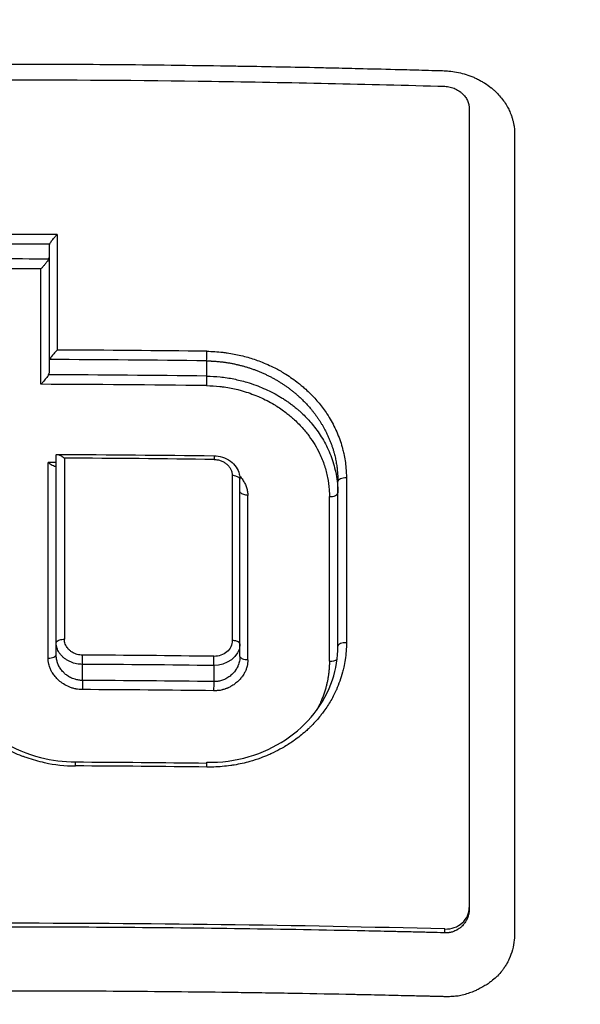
# Model space of a CAD drawing. Header units: millimetres. Extents: x 0 to 4378, y 0 to 2397.
# Tile 518 of 656: x 2251.45 to 2258.41, y 1775.85 to 1788.07. Entities that reach past the tile are written whole.
import ezdxf

# ---------------------------------------------------------------- set-up
doc = ezdxf.new("R2010")
doc.units = ezdxf.units.MM
doc.header["$LTSCALE"] = 0.2

# ---------------------------------------------------------------- blocks, each defined once
blk = doc.blocks.new('Blk$A16R2-0W24Z')
for p, q in [((5.864, 1287.06), (5.864, 1277.11)), ((0.654, 1285.349), (0.654, 1283.916)), ((0.654, 1283.916), (0.654, 1283.77)), ((2.608, 1283.921), (2.608, 1283.732)), ((0.743, 1280.276), (0.743, 1282.753)), ((3.022, 1280.252), (3.022, 1282.452)), ((4.236, 1280.38), (4.236, 1282.424)), ((3.022, 1282.298), (3.022, 1282.298)), ((4.236, 1280.38), (4.236, 1280.38)), ((1.069, 1279.955), (1.069, 1280.155)), ((2.697, 1280.14), (2.697, 1279.94)), ((5.564, 1276.823), (5.564, 1276.871))]:
    blk.add_line(p, q)
for centre, major_axis, ratio, start_param, end_param in [((0, 1258.923), (71.394, 0), 0.372125, 1.560221, 1.58129), ((0.764, 1244.612), (0.003, -82.256), 0.000102, 4.192304, 4.212277), ((0, 1258.718), (71.374, 0), 0.37342, 1.561566, 1.57995), ((0.766, 1285.372), (-0.11, -0.032), 0.522923, 5.844844, 6.122458), ((0, 1258.533), (71.379, 0), 0.373395, 1.561713, 1.579802), ((0.549, 1285.182), (-0.104, -0.033), 0.533333, 2.647864, 2.965881), ((0, 1258.326), (71.367, 0), 0.374672, 1.563044, 1.578471), ((0.547, 1244.641), (-0.002, -81.802), 0.000073, 2.067615, 2.087668), ((-0.009, 1256.467), (74.104, 0), 0.372312, 1.535446, 1.560481), ((2.607, 1283.992), (-0.0013, -0.1), 0.032768, 0.785866, 2.071688), ((0.761, 1283.938), (-0.106, -0.032), 0.534845, 5.774669, 6.112165), ((-0.008, 1256.293), (74.054, 0), 0.373311, 1.535463, 1.561766), ((0.551, 1283.747), (-0.102, -0.033), 0.539328, 2.617605, 2.960105), ((-0.007, 1256.104), (74, 0), 0.373584, 1.535443, 1.561938), ((2.61, 1283.661), (-0.0013, -0.1), 0.032736, 3.927458, 5.210002), ((-0.007, 1255.929), (73.954, 0), 0.374581, 1.535461, 1.563219), ((0.637, 1244.966), (0.002, 81.109), 0.000068, 5.162219, 5.195712), ((-0.006, 1254.465), (75.149, 0), 0.375192, 1.560824, 1.562166), ((-0.008, 1254.572), (75.713, 0), 0.371713, 1.535003, 1.559544), ((0.852, 1244.972), (-0.002, 81.489), 0.000086, 1.089253, 1.120097), ((2.946, 1245.07), (0.006, -81.126), 0.000235, 4.232855, 4.26109), ((4.336, 1282.424), (-0.1, 0), 0.46206, 4.655751, 6.283185), ((4.363, 1245.152), (0.005, -80.762), 0.000261, 4.232064, 4.260427), ((3.098, 1245.083), (-0.006, -80.673), 0.000244, 2.021281, 2.049611), ((4.136, 1282.283), (0.1, 0), 0.461303, 4.658209, 6.283185), ((4.109, 1245.143), (-0.006, -80.412), 0.000263, 2.021837, 2.050262), ((4.336, 1280.38), (-0.1, 0), 0.436724, 4.657047, 6.283185), ((0.643, 1280.276), (0.1, 0), 0.434803, 4.704098, 6.283185), ((1.069, 1280.217), (0.0005, 0.0787), 0.008619, 3.794049, 5.426652), ((-0.006, 1251.124), (78.262, 0), 0.372443, 1.536233, 1.557058), ((2.697, 1280.204), (-0.0012, -0.0789), 0.021575, 0.634828, 2.264639), ((4.136, 1280.238), (-0.1, 0), 0.4359, 1.517876, 2.695), ((-0.006, 1250.959), (-78.239, 0), 0.373196, 4.677843, 4.698658), ((1.069, 1279.891), (-0.0005, -0.0789), 0.008576, 3.771827, 5.397794), ((-0.005, 1250.757), (-78.138, 0), 0.37371, 4.677801, 4.698644), ((-0.005, 1250.594), (-78.115, 0), 0.374455, 4.677817, 4.69865), ((1.307, 1280.885), (-1.573, -1.47), 0.853044, 0.537943, 0.735368), ((-0.004, 1249.332), (-79.462, 0), 0.372056, 4.679455, 4.699986), ((2.609, 1278.839), (0.0012, 0.1), 0.030545, 6.283183, 6.379077), ((2.609, 1278.839), (0.0012, 0.1), 0.030545, 5.142209, 6.283183), ((5.564, 1277.146), (-0.297, 0.047), 0.914365, 1.715369, 3.286166)]:
    blk.add_ellipse(centre, major_axis=major_axis, ratio=ratio, start_param=start_param, end_param=end_param)
for points, knots in [([(3.068, 1298.403), (4.439, 1298.247), (5.808, 1297.991), (8.47, 1297.324), (9.783, 1296.911), (13.644, 1295.428), (16.08, 1294.136), (19.809, 1291.533), (21.202, 1290.38), (22.656, 1288.959), (22.82, 1288.795), (24.241, 1287.346), (25.385, 1285.965), (27.165, 1283.405), (27.855, 1282.265), (28.928, 1280.21), (29.343, 1279.313), (30.266, 1277.044), (30.722, 1275.648), (31.166, 1273.876), (31.248, 1273.523), (31.438, 1272.63), (31.537, 1272.092), (31.703, 1271.058), (31.779, 1270.514), (31.839, 1269.976)], [0.000007, 0.000007, 0.000007, 0.000007, 0.414147, 0.414147, 0.825596, 0.825596, 1.635283, 1.635283, 2.172697, 2.172697, 2.241989, 2.241989, 2.778153, 2.778153, 3.175709, 3.175709, 3.471349, 3.471349, 3.90974, 3.90974, 4.0185, 4.0185, 4.183321, 4.183321, 4.345382, 4.345382, 4.345382, 4.345382]), ([(3.068, 1295.626), (3.668, 1295.562), (4.265, 1295.48), (5.453, 1295.278), (6.043, 1295.158), (7.802, 1294.745), (8.955, 1294.397), (10.401, 1293.861), (10.72, 1293.737), (11.399, 1293.457), (11.757, 1293.301), (14.956, 1291.83), (17.555, 1290.072), (20.086, 1287.657), (20.372, 1287.371), (20.806, 1286.919), (20.951, 1286.764), (21.386, 1286.288), (21.667, 1285.965), (22.078, 1285.471), (22.214, 1285.303), (22.616, 1284.794), (22.875, 1284.449), (23.38, 1283.743), (23.623, 1283.384), (24.334, 1282.279), (24.772, 1281.517), (25.566, 1279.96), (25.923, 1279.165), (26.39, 1277.966), (26.532, 1277.573), (26.943, 1276.345), (27.18, 1275.499), (27.561, 1273.803), (27.705, 1272.959), (28.21, 1268.728), (27.932, 1265.275), (26.684, 1260.957), (26.325, 1259.953), (25.276, 1257.502), (24.509, 1256.083), (23.172, 1254.068), (22.696, 1253.416), (21.684, 1252.156), (21.147, 1251.545), (20.583, 1250.962)], [0.000007, 0.000007, 0.000007, 0.000007, 0.181296, 0.181296, 0.36259, 0.36259, 0.725449, 0.725449, 0.829256, 0.829256, 0.94777, 0.94777, 1.897123, 1.897123, 2.023549, 2.023549, 2.087146, 2.087146, 2.219428, 2.219428, 2.286205, 2.286205, 2.420452, 2.420452, 2.555207, 2.555207, 2.82874, 2.82874, 3.100813, 3.100813, 3.232046, 3.232046, 3.509604, 3.509604, 3.78222, 3.78222, 4.864201, 4.864201, 5.199734, 5.199734, 5.702448, 5.702448, 5.953638, 5.953638, 6.20439, 6.20439, 6.20439, 6.20439]), ([(20.255, 1251.265), (21.01, 1252.113), (22.192, 1253.547), (24.189, 1256.984), (24.9, 1258.567), (26.59, 1263.69), (26.831, 1267.06), (26.422, 1271.609), (26.112, 1273.213), (25.401, 1275.566), (25.124, 1276.337), (23.552, 1280.116), (21.686, 1282.879), (17.01, 1287.542), (14.253, 1289.42), (9.899, 1291.359), (8.544, 1291.842), (6.043, 1292.526), (4.914, 1292.762), (2.968, 1293.049), (2.15, 1293.135), (0.896, 1293.206), (0.455, 1293.219), (0.009, 1293.219)], [-5.832325, -5.832325, -5.832325, -5.832325, -5.274421, -5.274421, -4.846437, -4.846437, -3.928454, -3.928454, -3.418934, -3.418934, -3.165574, -3.165574, -2.150485, -2.150485, -1.152487, -1.152487, -0.72343, -0.72343, -0.378701, -0.378701, -0.13356, -0.13356, -0.000001, -0.000001, -0.000001, -0.000001]), ([(0.003, 1287.605), (0.232, 1287.605), (0.464, 1287.605), (0.92, 1287.603), (1.145, 1287.602), (1.607, 1287.598), (1.845, 1287.596), (2.316, 1287.59), (2.55, 1287.587), (2.851, 1287.583), (2.924, 1287.581), (3.152, 1287.578), (3.309, 1287.575), (3.627, 1287.569), (3.787, 1287.566), (4.02, 1287.561), (4.094, 1287.559), (4.275, 1287.555), (4.383, 1287.553), (4.642, 1287.546), (4.793, 1287.543), (5.042, 1287.536), (5.14, 1287.534), (5.292, 1287.529), (5.346, 1287.528), (5.409, 1287.526), (5.417, 1287.526), (5.453, 1287.524), (5.482, 1287.524), (5.525, 1287.523), (5.538, 1287.522), (5.572, 1287.521), (5.592, 1287.52), (5.644, 1287.515), (5.676, 1287.511), (5.739, 1287.499), (5.771, 1287.492), (5.834, 1287.473), (5.865, 1287.463), (5.904, 1287.447), (5.912, 1287.444), (5.936, 1287.433), (5.952, 1287.426), (5.967, 1287.418)], [0, 0, 0, 0, 0.015625, 0.015625, 0.0306624, 0.0306624, 0.0465812, 0.0465812, 0.0625, 0.0625, 0.0674467, 0.0674467, 0.0780176, 0.0780176, 0.0887218, 0.0887218, 0.09375, 0.09375, 0.1011986, 0.1011986, 0.1115892, 0.1115892, 0.1181477, 0.1181477, 0.1217302, 0.1217302, 0.1222453, 0.1222453, 0.1241141, 0.1241141, 0.125, 0.125, 0.1262746, 0.1262746, 0.1283971, 0.1283971, 0.1305853, 0.1305853, 0.1328507, 0.1328507, 0.133446, 0.133446, 0.1346715, 0.1346715, 0.1346715, 0.1346715]), ([(-5.558, 1287.328), (-4.594, 1287.356), (-3.628, 1287.377), (-1.772, 1287.404), (-0.886, 1287.41), (0.893, 1287.41), (1.779, 1287.404), (3.635, 1287.377), (4.6, 1287.356), (5.564, 1287.328)], [-1.113249, -1.113249, -1.113249, -1.113249, -0.823214, -0.823214, -0.556625, -0.556625, -0.29, -0.29, -0.000002, -0.000002, -0.000002, -0.000002]), ([(5.967, 1287.418), (5.967, 1287.418), (5.968, 1287.418), (5.983, 1287.41), (5.998, 1287.402), (6.028, 1287.385), (6.043, 1287.376), (6.085, 1287.35), (6.111, 1287.331), (6.137, 1287.31), (6.139, 1287.309), (6.151, 1287.298), (6.162, 1287.289), (6.192, 1287.262), (6.211, 1287.243), (6.246, 1287.205), (6.263, 1287.185), (6.294, 1287.145), (6.308, 1287.124), (6.325, 1287.097), (6.328, 1287.091), (6.342, 1287.066), (6.352, 1287.048), (6.365, 1287.02), (6.37, 1287.01), (6.379, 1286.988), (6.384, 1286.976), (6.393, 1286.95), (6.397, 1286.937), (6.404, 1286.911), (6.408, 1286.898), (6.414, 1286.871), (6.416, 1286.858), (6.42, 1286.837), (6.421, 1286.829), (6.424, 1286.809), (6.425, 1286.797), (6.426, 1286.784), (6.426, 1286.783), (6.426, 1286.782)], [0.13467149, 0.13467149, 0.13467149, 0.13467149, 0.13467577, 0.13467577, 0.13590742, 0.13590742, 0.13713858, 0.13713858, 0.13944233, 0.13944233, 0.13959007, 0.13959007, 0.140625, 0.140625, 0.14251844, 0.14251844, 0.14441188, 0.14441188, 0.14627888, 0.14627888, 0.14682819, 0.14682819, 0.1484375, 0.1484375, 0.1492622, 0.1492622, 0.15019852, 0.15019852, 0.15113299, 0.15113299, 0.15207899, 0.15207899, 0.15306689, 0.15306689, 0.15366753, 0.15366753, 0.15467987, 0.15467987, 0.15478892, 0.15478892, 0.15478892, 0.15478892]), ([(5.564, 1287.328), (5.586, 1287.327), (5.608, 1287.324), (5.651, 1287.314), (5.672, 1287.306), (5.712, 1287.287), (5.731, 1287.276), (5.757, 1287.257), (5.766, 1287.25), (5.788, 1287.229), (5.802, 1287.215), (5.825, 1287.184), (5.835, 1287.168), (5.85, 1287.135), (5.856, 1287.118), (5.862, 1287.088), (5.864, 1287.074), (5.864, 1287.06)], [0, 0, 0, 0, 0.138995, 0.138995, 0.283573, 0.283573, 0.427879, 0.427879, 0.500515, 0.500515, 0.634198, 0.634198, 0.768956, 0.768956, 0.896936, 0.896936, 1, 1, 1, 1]), ([(6.426, 1286.782), (6.426, 1286.772), (6.427, 1286.763), (6.427, 1286.75), (6.427, 1286.746), (6.427, 1286.735), (6.427, 1286.727), (6.427, 1286.711), (6.427, 1286.702), (6.427, 1286.682), (6.427, 1286.671), (6.427, 1286.653), (6.427, 1286.647), (6.427, 1286.619), (6.427, 1286.597), (6.427, 1286.546), (6.427, 1286.516), (6.427, 1286.478), (6.427, 1286.468), (6.427, 1286.455), (6.427, 1286.452), (6.427, 1286.376), (6.427, 1286.302), (6.427, 1286.204), (6.427, 1286.179), (6.427, 1286.134), (6.427, 1286.114), (6.427, 1286.017), (6.427, 1285.938), (6.427, 1285.779), (6.427, 1285.7), (6.427, 1285.604), (6.427, 1285.584), (6.427, 1285.298), (6.427, 1285.023), (6.427, 1284.702), (6.427, 1284.664), (6.427, 1284.558), (6.427, 1284.489), (6.427, 1284.221), (6.427, 1284.018), (6.427, 1283.743), (6.427, 1283.671), (6.427, 1283.524), (6.427, 1283.448), (6.427, 1283.304), (6.427, 1283.235), (6.427, 1283.084), (6.427, 1282.993), (6.427, 1282.748), (6.427, 1282.594), (6.427, 1282.276), (6.427, 1282.113), (6.427, 1281.845), (6.427, 1281.742), (6.427, 1281.474), (6.427, 1281.309), (6.427, 1281.051), (6.427, 1280.959), (6.427, 1280.708), (6.427, 1280.547), (6.427, 1280.371), (6.427, 1280.358), (6.427, 1280.142), (6.427, 1279.936), (6.427, 1279.68), (6.427, 1279.634), (6.427, 1279.408), (6.427, 1279.226), (6.427, 1279), (6.427, 1278.958), (6.427, 1278.837), (6.427, 1278.755), (6.427, 1278.589), (6.427, 1278.504), (6.427, 1278.352), (6.427, 1278.284), (6.427, 1278.059), (6.427, 1277.894), (6.427, 1277.563), (6.427, 1277.397), (6.427, 1277.176), (6.427, 1277.121), (6.427, 1277.027), (6.427, 1276.989), (6.427, 1276.934), (6.427, 1276.917), (6.427, 1276.872), (6.427, 1276.844), (6.427, 1276.789), (6.426, 1276.762), (6.419, 1276.693), (6.412, 1276.653), (6.39, 1276.575), (6.377, 1276.537), (6.354, 1276.488), (6.348, 1276.475), (6.335, 1276.449), (6.327, 1276.435), (6.319, 1276.422)], [0.1547889, 0.1547889, 0.1547889, 0.1547889, 0.1556926, 0.1556926, 0.15625, 0.15625, 0.1571294, 0.1571294, 0.157985, 0.157985, 0.1588842, 0.1588842, 0.1593979, 0.1593979, 0.1609748, 0.1609748, 0.16303, 0.16303, 0.1637965, 0.1637965, 0.1640625, 0.1640625, 0.1698619, 0.1698619, 0.171875, 0.171875, 0.1734917, 0.1734917, 0.17959, 0.17959, 0.1858108, 0.1858108, 0.1875, 0.1875, 0.2102807, 0.2102807, 0.213324, 0.213324, 0.21875, 0.21875, 0.234375, 0.234375, 0.2394535, 0.2394535, 0.2447268, 0.2447268, 0.25, 0.25, 0.2579257, 0.2579257, 0.271009, 0.271009, 0.2844034, 0.2844034, 0.2926672, 0.2926672, 0.3055371, 0.3055371, 0.3125, 0.3125, 0.3245564, 0.3245564, 0.3255033, 0.3255033, 0.3404729, 0.3404729, 0.34375, 0.34375, 0.3564771, 0.3564771, 0.359375, 0.359375, 0.3647332, 0.3647332, 0.3702121, 0.3702121, 0.375, 0.375, 0.3873006, 0.3873006, 0.3994031, 0.3994031, 0.40346, 0.40346, 0.40625, 0.40625, 0.4075224, 0.4075224, 0.409563, 0.409563, 0.4116065, 0.4116065, 0.4146444, 0.4146444, 0.4175924, 0.4175924, 0.4185939, 0.4185939, 0.4197379, 0.4197379, 0.4197379, 0.4197379]), ([(0.659, 1285.368), (0.662, 1285.373), (0.665, 1285.378), (0.668, 1285.382), (0.671, 1285.388), (0.675, 1285.394), (0.679, 1285.4), (0.688, 1285.412), (0.698, 1285.425), (0.709, 1285.439), (0.719, 1285.451), (0.729, 1285.463), (0.74, 1285.474), (0.745, 1285.48), (0.75, 1285.485), (0.756, 1285.489)], [0.00003785, 0.00003785, 0.00003785, 0.00003785, 0.00188557, 0.00188557, 0.00188557, 0.00412212, 0.00412212, 0.00412212, 0.00884478, 0.00884478, 0.00884478, 0.01314356, 0.01314356, 0.01314356, 0.01517686, 0.01517686, 0.01517686, 0.01517686]), ([(0.649, 1285.184), (0.645, 1285.177), (0.64, 1285.169), (0.627, 1285.149), (0.619, 1285.139), (0.604, 1285.118), (0.595, 1285.108), (0.578, 1285.089), (0.569, 1285.079), (0.558, 1285.068), (0.556, 1285.066), (0.554, 1285.064)], [-0.0153351, -0.0153351, -0.0153351, -0.0153351, -0.01169492, -0.01169492, -0.00777767, -0.00777767, -0.00389692, -0.00389692, -0.00000009, -0.00000009, 0.00096779, 0.00096779, 0.00096779, 0.00096779]), ([(0.756, 1284.056), (0.754, 1284.054), (0.752, 1284.052), (0.737, 1284.038), (0.725, 1284.024), (0.702, 1283.997), (0.691, 1283.983), (0.678, 1283.964), (0.673, 1283.958), (0.666, 1283.947), (0.663, 1283.942), (0.661, 1283.937)], [-0.01576427, -0.01576427, -0.01576427, -0.01576427, -0.0149023, -0.0149023, -0.00948324, -0.00948324, -0.00441114, -0.00441114, -0.00209553, -0.00209553, -0.00007684, -0.00007684, -0.00007684, -0.00007684]), ([(2.61, 1284.04), (2.677, 1284.039), (2.743, 1284.035), (2.828, 1284.025), (2.846, 1284.023), (2.892, 1284.016), (2.921, 1284.011), (3.006, 1283.995), (3.063, 1283.982), (3.171, 1283.95), (3.224, 1283.933), (3.336, 1283.889), (3.396, 1283.862), (3.496, 1283.812), (3.536, 1283.789), (3.58, 1283.762), (3.584, 1283.759), (3.644, 1283.722), (3.697, 1283.684), (3.763, 1283.632), (3.778, 1283.619), (3.808, 1283.594), (3.823, 1283.581), (3.876, 1283.533), (3.914, 1283.495), (3.986, 1283.416), (4.02, 1283.374), (4.069, 1283.309), (4.085, 1283.286), (4.137, 1283.206), (4.17, 1283.149), (4.203, 1283.08), (4.207, 1283.071), (4.239, 1283.001), (4.263, 1282.938), (4.287, 1282.859), (4.291, 1282.844), (4.3, 1282.809), (4.305, 1282.79), (4.322, 1282.711), (4.331, 1282.651), (4.34, 1282.551), (4.342, 1282.51), (4.342, 1282.47)], [0, 0, 0, 0, 0.073254, 0.073254, 0.093194, 0.093194, 0.125, 0.125, 0.189042, 0.189042, 0.25, 0.25, 0.323419, 0.323419, 0.375001, 0.375001, 0.38152, 0.38152, 0.455164, 0.455164, 0.477845, 0.477845, 0.5, 0.5, 0.56152, 0.56152, 0.625001, 0.625001, 0.658058, 0.658058, 0.737761, 0.737761, 0.75, 0.75, 0.831034, 0.831034, 0.850773, 0.850773, 0.875, 0.875, 0.949878, 0.949878, 1, 1, 1, 1]), ([(0.648, 1283.748), (0.644, 1283.741), (0.639, 1283.734), (0.633, 1283.725), (0.628, 1283.719), (0.623, 1283.712), (0.618, 1283.706), (0.614, 1283.701), (0.61, 1283.696), (0.607, 1283.692), (0.601, 1283.685), (0.595, 1283.677), (0.588, 1283.67), (0.579, 1283.659), (0.57, 1283.648), (0.56, 1283.638), (0.558, 1283.635), (0.556, 1283.633), (0.554, 1283.63)], [-0.01517213, -0.01517213, -0.01517213, -0.01517213, -0.0115598, -0.0115598, -0.0115598, -0.00901134, -0.00901134, -0.00901134, -0.00723726, -0.00723726, -0.00723726, -0.00437063, -0.00437063, -0.00437063, 0, 0, 0, 0.00105534, 0.00105534, 0.00105534, 0.00105534]), ([(2.608, 1283.732), (2.664, 1283.731), (2.721, 1283.728), (2.833, 1283.716), (2.889, 1283.708), (2.998, 1283.685), (3.052, 1283.672), (3.144, 1283.645), (3.181, 1283.633), (3.283, 1283.595), (3.347, 1283.567), (3.441, 1283.52), (3.472, 1283.503), (3.517, 1283.477), (3.531, 1283.468), (3.559, 1283.451), (3.573, 1283.442), (3.601, 1283.423), (3.615, 1283.414), (3.642, 1283.394), (3.656, 1283.384), (3.682, 1283.364), (3.695, 1283.353), (3.721, 1283.333), (3.733, 1283.322), (3.749, 1283.309), (3.754, 1283.304), (3.759, 1283.3), (3.759, 1283.3), (3.777, 1283.283), (3.796, 1283.266), (3.835, 1283.228), (3.854, 1283.207), (3.894, 1283.164), (3.913, 1283.141), (3.952, 1283.092), (3.971, 1283.067), (4.008, 1283.014), (4.026, 1282.986), (4.06, 1282.929), (4.077, 1282.899), (4.108, 1282.837), (4.123, 1282.805), (4.15, 1282.74), (4.162, 1282.706), (4.185, 1282.637), (4.194, 1282.602), (4.211, 1282.531), (4.218, 1282.494), (4.229, 1282.42), (4.233, 1282.383), (4.236, 1282.324), (4.236, 1282.304), (4.236, 1282.283)], [0, 0, 0, 0, 0.0682669, 0.0682669, 0.1364061, 0.1364061, 0.2029005, 0.2029005, 0.25, 0.25, 0.3319787, 0.3319787, 0.375, 0.375, 0.3931201, 0.3931201, 0.4105948, 0.4105948, 0.4278919, 0.4278919, 0.4459188, 0.4459188, 0.4648012, 0.4648012, 0.4872356, 0.4872356, 0.4999993, 0.4999993, 0.5011981, 0.5011981, 0.5538546, 0.5538546, 0.6049551, 0.6049551, 0.6543357, 0.6543357, 0.7007447, 0.7007447, 0.7454038, 0.7454038, 0.7884112, 0.7884112, 0.8298861, 0.8298861, 0.8699511, 0.8699511, 0.9081398, 0.9081398, 0.945354, 0.945354, 0.9812254, 0.9812254, 1, 1, 1, 1]), ([(2.606, 1283.614), (2.662, 1283.613), (2.717, 1283.61), (2.773, 1283.603), (2.791, 1283.601), (2.809, 1283.599), (2.827, 1283.597), (2.884, 1283.588), (2.94, 1283.578), (2.995, 1283.564), (3.013, 1283.559), (3.032, 1283.555), (3.05, 1283.549), (3.115, 1283.531), (3.179, 1283.508), (3.241, 1283.482), (3.249, 1283.479), (3.258, 1283.475), (3.266, 1283.472), (3.328, 1283.444), (3.387, 1283.414), (3.445, 1283.379), (3.45, 1283.376), (3.456, 1283.372), (3.462, 1283.369), (3.507, 1283.341), (3.55, 1283.311), (3.591, 1283.279), (3.608, 1283.267), (3.624, 1283.254), (3.64, 1283.24), (3.655, 1283.228), (3.67, 1283.215), (3.685, 1283.202), (3.704, 1283.184), (3.723, 1283.166), (3.741, 1283.148), (3.777, 1283.112), (3.81, 1283.075), (3.842, 1283.036), (3.855, 1283.019), (3.868, 1283.002), (3.88, 1282.985), (3.93, 1282.918), (3.972, 1282.847), (4.008, 1282.773), (4.031, 1282.724), (4.052, 1282.673), (4.069, 1282.621), (4.085, 1282.572), (4.098, 1282.523), (4.108, 1282.473), (4.118, 1282.423), (4.124, 1282.373), (4.128, 1282.322), (4.13, 1282.294), (4.131, 1282.266), (4.131, 1282.237)], [0, 0, 0, 0, 0.0697063, 0.0697063, 0.0697063, 0.0927836, 0.0927836, 0.0927836, 0.1640828, 0.1640828, 0.1640828, 0.1881079, 0.1881079, 0.1881079, 0.2733552, 0.2733552, 0.2733552, 0.2847966, 0.2847966, 0.2847966, 0.3705017, 0.3705017, 0.3705017, 0.3790646, 0.3790646, 0.3790646, 0.4469887, 0.4469887, 0.4469887, 0.4742462, 0.4742462, 0.4742462, 0.4999992, 0.4999992, 0.4999992, 0.5341102, 0.5341102, 0.5341102, 0.6011074, 0.6011074, 0.6011074, 0.6295044, 0.6295044, 0.6295044, 0.7418147, 0.7418147, 0.7418147, 0.8174723, 0.8174723, 0.8174723, 0.8888293, 0.8888293, 0.8888293, 0.9599357, 0.9599357, 0.9599357, 1, 1, 1, 1]), ([(0.743, 1282.753), (0.743, 1282.755), (0.743, 1282.756), (0.745, 1282.759), (0.749, 1282.76), (0.76, 1282.76), (0.771, 1282.757), (0.792, 1282.748), (0.802, 1282.743), (0.812, 1282.737), (0.812, 1282.736), (0.818, 1282.733), (0.823, 1282.729), (0.829, 1282.726), (0.829, 1282.725), (0.835, 1282.721), (0.84, 1282.717), (0.844, 1282.714)], [0, 0, 0, 0, 0.00105443, 0.00105443, 0.00390422, 0.00390422, 0.00841748, 0.00841748, 0.01149109, 0.01149109, 0.01167124, 0.01167124, 0.01332918, 0.01332918, 0.01356017, 0.01356017, 0.01536733, 0.01536733, 0.01536733, 0.01536733]), ([(2.699, 1282.743), (2.699, 1282.743), (2.699, 1282.743), (2.7, 1282.743), (2.701, 1282.737), (2.701, 1282.72), (2.702, 1282.71), (2.702, 1282.697)], [0.3897272, 0.3897272, 0.3897272, 0.3897272, 0.3927613, 0.3927613, 0.7428237, 0.7428237, 1, 1, 1, 1]), ([(2.699, 1282.743), (2.735, 1282.743), (2.77, 1282.737), (2.839, 1282.715), (2.873, 1282.698), (2.931, 1282.656), (2.956, 1282.629), (2.993, 1282.574), (3.006, 1282.546), (3.019, 1282.496), (3.022, 1282.474), (3.022, 1282.453)], [0, 0, 0, 0, 0.01064539, 0.01064539, 0.02174238, 0.02174238, 0.03262266, 0.03262266, 0.04239878, 0.04239878, 0.04929626, 0.04929626, 0.04929626, 0.04929626]), ([(0.642, 1282.659), (0.643, 1282.659), (0.643, 1282.659), (0.651, 1282.653), (0.664, 1282.645), (0.69, 1282.631), (0.7, 1282.626), (0.72, 1282.617), (0.728, 1282.614), (0.737, 1282.613), (0.739, 1282.613), (0.742, 1282.615), (0.743, 1282.617), (0.743, 1282.62)], [-0.00010774, -0.00010774, -0.00010774, -0.00010774, 0, 0, 0.0030585, 0.0030585, 0.00526375, 0.00526375, 0.00801663, 0.00801663, 0.00937609, 0.00937609, 0.01063146, 0.01063146, 0.01063146, 0.01063146]), ([(2.702, 1282.697), (2.716, 1282.697), (2.731, 1282.696), (2.745, 1282.693), (2.76, 1282.691), (2.774, 1282.687), (2.787, 1282.682), (2.801, 1282.677), (2.814, 1282.67), (2.827, 1282.663), (2.839, 1282.655), (2.85, 1282.647), (2.86, 1282.639), (2.866, 1282.633), (2.872, 1282.627), (2.877, 1282.621), (2.886, 1282.612), (2.894, 1282.602), (2.9, 1282.591), (2.903, 1282.585), (2.906, 1282.58), (2.909, 1282.574), (2.915, 1282.562), (2.919, 1282.549), (2.922, 1282.536), (2.925, 1282.523), (2.926, 1282.511), (2.926, 1282.498)], [0, 0, 0, 0, 0.1253687, 0.1253687, 0.1253687, 0.25, 0.25, 0.25, 0.3788125, 0.3788125, 0.3788125, 0.5, 0.5, 0.5, 0.5739101, 0.5739101, 0.5739101, 0.6907226, 0.6907226, 0.6907226, 0.75, 0.75, 0.75, 0.8787061, 0.8787061, 0.8787061, 1, 1, 1, 1]), ([(3.022, 1282.452), (3.022, 1282.461), (3.014, 1282.47), (2.989, 1282.485), (2.973, 1282.491), (2.946, 1282.497), (2.936, 1282.498), (2.926, 1282.498)], [0, 0, 0, 0, 0.412348, 0.412348, 0.784046, 0.784046, 1, 1, 1, 1]), ([(3.019, 1282.492), (3.032, 1282.477), (3.045, 1282.462), (3.066, 1282.43), (3.076, 1282.414), (3.091, 1282.382), (3.098, 1282.366), (3.108, 1282.332), (3.112, 1282.315), (3.117, 1282.283), (3.118, 1282.267), (3.118, 1282.252)], [0.5649777, 0.5649777, 0.5649777, 0.5649777, 0.6587967, 0.6587967, 0.7500002, 0.7500002, 0.8357922, 0.8357922, 0.9223006, 0.9223006, 1, 1, 1, 1]), ([(3.118, 1282.252), (3.102, 1282.252), (3.084, 1282.256), (3.051, 1282.267), (3.036, 1282.276), (3.024, 1282.289), (3.022, 1282.294), (3.022, 1282.298)], [0, 0, 0, 0, 0.3623552, 0.3623552, 0.7952373, 0.7952373, 0.9998772, 0.9998772, 0.9998772, 0.9998772]), ([(-0.648, 1280.425), (-0.648, 1280.27), (-0.619, 1280.114), (-0.51, 1279.813), (-0.426, 1279.666), (-0.211, 1279.404), (-0.075, 1279.288), (0.221, 1279.11), (0.383, 1279.042), (0.689, 1278.964), (0.836, 1278.945), (0.981, 1278.944)], [0, 0, 0, 0, 0.0519129, 0.0519129, 0.1058774, 0.1058774, 0.1607479, 0.1607479, 0.2128245, 0.2128245, 0.2563612, 0.2563612, 0.2563612, 0.2563612]), ([(0.743, 1280.425), (0.743, 1280.433), (0.752, 1280.442), (0.778, 1280.456), (0.794, 1280.462), (0.822, 1280.467), (0.833, 1280.468), (0.844, 1280.468)], [0, 0, 0, 0, 0.405959, 0.405959, 0.77162, 0.77162, 1, 1, 1, 1]), ([(1.069, 1280.155), (1.056, 1280.155), (1.044, 1280.156), (1.032, 1280.157), (1.02, 1280.158), (1.007, 1280.16), (0.995, 1280.162), (0.983, 1280.165), (0.971, 1280.168), (0.959, 1280.171), (0.946, 1280.175), (0.934, 1280.18), (0.923, 1280.185), (0.91, 1280.19), (0.899, 1280.196), (0.887, 1280.202), (0.876, 1280.208), (0.865, 1280.215), (0.855, 1280.223), (0.849, 1280.227), (0.844, 1280.231), (0.838, 1280.235), (0.834, 1280.239), (0.83, 1280.243), (0.826, 1280.246), (0.817, 1280.254), (0.809, 1280.263), (0.801, 1280.272), (0.794, 1280.281), (0.787, 1280.29), (0.781, 1280.299), (0.775, 1280.308), (0.77, 1280.318), (0.765, 1280.327), (0.761, 1280.337), (0.757, 1280.347), (0.754, 1280.357), (0.751, 1280.367), (0.748, 1280.377), (0.746, 1280.387), (0.744, 1280.399), (0.743, 1280.412), (0.743, 1280.425)], [0, 0, 0, 0, 0.072606, 0.072606, 0.072606, 0.149301, 0.149301, 0.149301, 0.230263, 0.230263, 0.230263, 0.315259, 0.315259, 0.315259, 0.40358, 0.40358, 0.40358, 0.490841, 0.490841, 0.490841, 0.537829, 0.537829, 0.537829, 0.574896, 0.574896, 0.574896, 0.654778, 0.654778, 0.654778, 0.730359, 0.730359, 0.730359, 0.799784, 0.799784, 0.799784, 0.866209, 0.866209, 0.866209, 0.929409, 0.929409, 0.929409, 1, 1, 1, 1]), ([(1.07, 1280.269), (1.058, 1280.269), (1.046, 1280.27), (1.035, 1280.272), (1.023, 1280.273), (1.012, 1280.276), (1.001, 1280.279), (0.995, 1280.28), (0.99, 1280.282), (0.984, 1280.284), (0.969, 1280.29), (0.955, 1280.296), (0.942, 1280.305), (0.931, 1280.311), (0.921, 1280.319), (0.911, 1280.327), (0.898, 1280.338), (0.887, 1280.351), (0.878, 1280.364), (0.872, 1280.373), (0.866, 1280.382), (0.862, 1280.392), (0.857, 1280.401), (0.854, 1280.41), (0.851, 1280.42), (0.848, 1280.43), (0.846, 1280.439), (0.845, 1280.449), (0.845, 1280.455), (0.844, 1280.462), (0.844, 1280.468)], [0, 0, 0, 0, 0.100078, 0.100078, 0.100078, 0.198297, 0.198297, 0.198297, 0.25, 0.25, 0.25, 0.387298, 0.387298, 0.387298, 0.5, 0.5, 0.5, 0.651754, 0.651754, 0.651754, 0.75, 0.75, 0.75, 0.845235, 0.845235, 0.845235, 0.9381, 0.9381, 0.9381, 1, 1, 1, 1]), ([(4.342, 1280.423), (4.342, 1280.353), (4.336, 1280.282), (4.321, 1280.181), (4.316, 1280.15), (4.304, 1280.098), (4.299, 1280.078), (4.274, 1279.983), (4.248, 1279.911), (4.215, 1279.836), (4.213, 1279.832), (4.19, 1279.781), (4.166, 1279.735), (4.113, 1279.645), (4.083, 1279.602), (4.043, 1279.547), (4.033, 1279.534), (3.988, 1279.477), (3.95, 1279.434), (3.901, 1279.385), (3.892, 1279.376), (3.868, 1279.353), (3.853, 1279.339), (3.792, 1279.285), (3.745, 1279.247), (3.657, 1279.184), (3.617, 1279.157), (3.565, 1279.127), (3.555, 1279.121), (3.509, 1279.095), (3.473, 1279.076), (3.416, 1279.049), (3.397, 1279.04), (3.344, 1279.017), (3.31, 1279.004), (3.233, 1278.976), (3.189, 1278.961), (3.081, 1278.931), (3.017, 1278.917), (2.936, 1278.903), (2.922, 1278.901), (2.837, 1278.889), (2.767, 1278.883), (2.668, 1278.88), (2.641, 1278.88), (2.613, 1278.88)], [0, 0, 0, 0, 0.086535, 0.086535, 0.124961, 0.124961, 0.151074, 0.151074, 0.244171, 0.244171, 0.25, 0.25, 0.31207, 0.31207, 0.375, 0.375, 0.39351, 0.39351, 0.461179, 0.461179, 0.475398, 0.475398, 0.5, 0.5, 0.570047, 0.570047, 0.625, 0.625, 0.638241, 0.638241, 0.685239, 0.685239, 0.70908, 0.70908, 0.75, 0.75, 0.801734, 0.801734, 0.874941, 0.874941, 0.891604, 0.891604, 0.969373, 0.969373, 1, 1, 1, 1]), ([(2.926, 1280.451), (2.926, 1280.425), (2.921, 1280.398), (2.897, 1280.35), (2.88, 1280.328), (2.837, 1280.292), (2.813, 1280.277), (2.758, 1280.258), (2.728, 1280.254), (2.699, 1280.254)], [0, 0, 0, 0, 0.24981, 0.24981, 0.50014, 0.50014, 0.749753, 0.749753, 1, 1, 1, 1]), ([(3.022, 1280.408), (3.022, 1280.416), (3.014, 1280.425), (2.989, 1280.439), (2.973, 1280.445), (2.946, 1280.45), (2.936, 1280.451), (2.926, 1280.451)], [0, 0, 0, 0, 0.412215, 0.412215, 0.783787, 0.783787, 1, 1, 1, 1]), ([(2.611, 1278.939), (2.788, 1278.936), (2.967, 1278.96), (3.296, 1279.057), (3.45, 1279.129), (3.723, 1279.31), (3.845, 1279.421), (4.042, 1279.672), (4.12, 1279.815), (4.213, 1280.098), (4.236, 1280.239), (4.236, 1280.38)], [0, 0, 0, 0, 0.0531011, 0.0531011, 0.1044937, 0.1044937, 0.1561913, 0.1561913, 0.2088783, 0.2088783, 0.2563906, 0.2563906, 0.2563906, 0.2563906]), ([(1.068, 1279.841), (1.054, 1279.841), (1.041, 1279.842), (1.015, 1279.844), (1.002, 1279.846), (0.987, 1279.849), (0.986, 1279.849), (0.969, 1279.852), (0.955, 1279.856), (0.928, 1279.865), (0.916, 1279.869), (0.879, 1279.885), (0.855, 1279.897), (0.813, 1279.925), (0.794, 1279.939), (0.759, 1279.97), (0.744, 1279.986), (0.717, 1280.019), (0.706, 1280.034), (0.688, 1280.062), (0.682, 1280.073), (0.669, 1280.099), (0.663, 1280.114), (0.655, 1280.138), (0.653, 1280.148), (0.647, 1280.171), (0.645, 1280.184), (0.643, 1280.209), (0.642, 1280.221), (0.642, 1280.233)], [0, 0, 0, 0, 0.059213, 0.059213, 0.119852, 0.119852, 0.126998, 0.126998, 0.195328, 0.195328, 0.252712, 0.252712, 0.37726, 0.37726, 0.486304, 0.486304, 0.594562, 0.594562, 0.686073, 0.686073, 0.750906, 0.750906, 0.826348, 0.826348, 0.875453, 0.875453, 0.940958, 0.940958, 1, 1, 1, 1]), ([(1.069, 1279.955), (1.053, 1279.955), (1.038, 1279.956), (1.023, 1279.959), (1.007, 1279.961), (0.992, 1279.964), (0.977, 1279.969), (0.967, 1279.972), (0.956, 1279.975), (0.946, 1279.979), (0.928, 1279.986), (0.911, 1279.995), (0.895, 1280.005), (0.893, 1280.006), (0.891, 1280.008), (0.89, 1280.009), (0.876, 1280.018), (0.863, 1280.028), (0.851, 1280.038), (0.847, 1280.041), (0.844, 1280.044), (0.841, 1280.048), (0.828, 1280.06), (0.816, 1280.073), (0.806, 1280.088), (0.804, 1280.09), (0.802, 1280.092), (0.8, 1280.095), (0.79, 1280.11), (0.781, 1280.126), (0.773, 1280.142), (0.772, 1280.145), (0.771, 1280.147), (0.769, 1280.15), (0.763, 1280.166), (0.757, 1280.181), (0.753, 1280.198), (0.752, 1280.201), (0.751, 1280.204), (0.751, 1280.207), (0.747, 1280.226), (0.744, 1280.245), (0.743, 1280.264), (0.743, 1280.268), (0.743, 1280.272), (0.743, 1280.276)], [0, 0, 0, 0, 0.087547, 0.087547, 0.087547, 0.178036, 0.178036, 0.178036, 0.2413198, 0.2413198, 0.2413198, 0.3526885, 0.3526885, 0.3526885, 0.3647656, 0.3647656, 0.3647656, 0.4604403, 0.4604403, 0.4604403, 0.4869088, 0.4869088, 0.4869088, 0.5919113, 0.5919113, 0.5919113, 0.6096655, 0.6096655, 0.6096655, 0.718788, 0.718788, 0.718788, 0.7367009, 0.7367009, 0.7367009, 0.8385751, 0.8385751, 0.8385751, 0.8582341, 0.8582341, 0.8582341, 0.9755769, 0.9755769, 0.9755769, 1, 1, 1, 1]), ([(3.118, 1280.209), (3.118, 1280.196), (3.118, 1280.183), (3.115, 1280.158), (3.113, 1280.145), (3.108, 1280.124), (3.106, 1280.116), (3.099, 1280.096), (3.095, 1280.083), (3.083, 1280.059), (3.077, 1280.046), (3.065, 1280.026), (3.059, 1280.018), (3.047, 1280.001), (3.04, 1279.992), (3.027, 1279.976), (3.02, 1279.968), (3.01, 1279.957), (3.006, 1279.954), (2.995, 1279.943), (2.988, 1279.936), (2.972, 1279.923), (2.964, 1279.917), (2.952, 1279.908), (2.948, 1279.905), (2.937, 1279.897), (2.928, 1279.892), (2.915, 1279.884), (2.91, 1279.881), (2.898, 1279.875), (2.891, 1279.871), (2.879, 1279.865), (2.874, 1279.863), (2.866, 1279.86), (2.862, 1279.858), (2.854, 1279.855), (2.849, 1279.853), (2.841, 1279.85), (2.838, 1279.849), (2.827, 1279.845), (2.819, 1279.843), (2.807, 1279.84), (2.804, 1279.839), (2.793, 1279.836), (2.784, 1279.834), (2.767, 1279.831), (2.759, 1279.83), (2.737, 1279.828), (2.722, 1279.827), (2.703, 1279.827), (2.699, 1279.827), (2.695, 1279.827)], [0, 0, 0, 0, 0.0955415, 0.0955415, 0.1917995, 0.1917995, 0.2504489, 0.2504489, 0.3457085, 0.3457085, 0.4379886, 0.4379886, 0.5009372, 0.5009372, 0.5684335, 0.5684335, 0.6239447, 0.6239447, 0.6511, 0.6511, 0.7034636, 0.7034636, 0.7503605, 0.7503605, 0.7710513, 0.7710513, 0.810572, 0.810572, 0.8327883, 0.8327883, 0.8598255, 0.8598255, 0.8762695, 0.8762695, 0.8881469, 0.8881469, 0.9023421, 0.9023421, 0.9115507, 0.9115507, 0.9308414, 0.9308414, 0.9381538, 0.9381538, 0.954731, 0.954731, 0.9690769, 0.9690769, 0.9934725, 0.9934725, 1, 1, 1, 1]), ([(3.022, 1280.252), (3.022, 1280.233), (3.02, 1280.214), (3.013, 1280.177), (3.007, 1280.158), (2.997, 1280.137), (2.996, 1280.133), (2.986, 1280.113), (2.977, 1280.097), (2.966, 1280.08), (2.964, 1280.078), (2.951, 1280.059), (2.937, 1280.044), (2.907, 1280.015), (2.89, 1280.002), (2.855, 1279.98), (2.837, 1279.97), (2.802, 1279.956), (2.785, 1279.951), (2.765, 1279.947), (2.761, 1279.946), (2.743, 1279.943), (2.729, 1279.941), (2.708, 1279.94), (2.703, 1279.94), (2.697, 1279.94)], [0, 0, 0, 0, 0.1153916, 0.1153916, 0.2350719, 0.2350719, 0.2595321, 0.2595321, 0.3711149, 0.3711149, 0.3859234, 0.3859234, 0.5119346, 0.5119346, 0.6373843, 0.6373843, 0.7606928, 0.7606928, 0.8603355, 0.8603355, 0.883548, 0.883548, 0.9668233, 0.9668233, 1, 1, 1, 1]), ([(3.118, 1280.209), (3.107, 1280.209), (3.096, 1280.21), (3.076, 1280.215), (3.067, 1280.217), (3.045, 1280.226), (3.033, 1280.233), (3.025, 1280.244), (3.023, 1280.247), (3.022, 1280.25), (3.022, 1280.251), (3.022, 1280.252)], [0, 0, 0, 0, 0.2351958, 0.2351958, 0.4451295, 0.4451295, 0.8127781, 0.8127781, 0.9554518, 0.9554518, 1, 1, 1, 1]), ([(0.599, 1278.934), (0.525, 1278.95), (0.453, 1278.97), (0.383, 1278.994), (0.373, 1278.997), (0.364, 1279), (0.355, 1279.003), (0.343, 1279.008), (0.33, 1279.012), (0.318, 1279.017), (0.247, 1279.044), (0.177, 1279.076), (0.11, 1279.111), (0.079, 1279.128), (0.048, 1279.145), (0.018, 1279.163), (0.015, 1279.166), (0.012, 1279.168), (0.008, 1279.17), (-0.031, 1279.194), (-0.068, 1279.219), (-0.104, 1279.246), (-0.144, 1279.275), (-0.183, 1279.306), (-0.22, 1279.339), (-0.228, 1279.346), (-0.236, 1279.353), (-0.244, 1279.36), (-0.28, 1279.394), (-0.315, 1279.428), (-0.349, 1279.465), (-0.382, 1279.501), (-0.413, 1279.538), (-0.443, 1279.577), (-0.448, 1279.584), (-0.454, 1279.591), (-0.459, 1279.599), (-0.489, 1279.639), (-0.516, 1279.681), (-0.542, 1279.724)], [0.1417191, 0.1417191, 0.1417191, 0.1417191, 0.2245257, 0.2245257, 0.2245257, 0.2352819, 0.2352819, 0.2352819, 0.2500001, 0.2500001, 0.2500001, 0.3353253, 0.3353253, 0.3353253, 0.3750004, 0.3750004, 0.3750004, 0.3795212, 0.3795212, 0.3795212, 0.4310028, 0.4310028, 0.4310028, 0.4875887, 0.4875887, 0.4875887, 0.5000005, 0.5000005, 0.5000005, 0.5571926, 0.5571926, 0.5571926, 0.6144663, 0.6144663, 0.6144663, 0.6250007, 0.6250007, 0.6250007, 0.6844931, 0.6844931, 0.6844931, 0.6844931]), ([(0.982, 1278.894), (0.982, 1278.901), (0.982, 1278.907), (0.982, 1278.919), (0.982, 1278.924), (0.981, 1278.934), (0.981, 1278.937), (0.981, 1278.94), (0.981, 1278.941), (0.981, 1278.943), (0.981, 1278.944), (0.981, 1278.944)], [0, 0, 0, 0, 0.1392269, 0.1392269, 0.2922355, 0.2922355, 0.4565771, 0.4565771, 0.493318, 0.493318, 0.6248122, 0.6248122, 0.6248122, 0.6248122]), ([(5.864, 1277.11), (5.864, 1277.102), (5.864, 1277.094), (5.863, 1277.087), (5.863, 1277.081), (5.862, 1277.075), (5.861, 1277.07), (5.859, 1277.055), (5.855, 1277.041), (5.85, 1277.027), (5.846, 1277.013), (5.84, 1276.999), (5.833, 1276.986), (5.831, 1276.982), (5.829, 1276.978), (5.827, 1276.975), (5.822, 1276.965), (5.816, 1276.956), (5.81, 1276.948), (5.801, 1276.935), (5.791, 1276.923), (5.781, 1276.912), (5.779, 1276.911), (5.778, 1276.909), (5.776, 1276.908), (5.774, 1276.906), (5.772, 1276.904), (5.771, 1276.902), (5.761, 1276.893), (5.752, 1276.885), (5.741, 1276.877), (5.733, 1276.871), (5.724, 1276.865), (5.715, 1276.86), (5.712, 1276.858), (5.709, 1276.857), (5.707, 1276.855), (5.7, 1276.852), (5.694, 1276.849), (5.687, 1276.846), (5.678, 1276.842), (5.67, 1276.839), (5.661, 1276.836), (5.649, 1276.832), (5.636, 1276.829), (5.623, 1276.826), (5.621, 1276.826), (5.619, 1276.826), (5.618, 1276.826), (5.616, 1276.825), (5.614, 1276.825), (5.612, 1276.825), (5.61, 1276.825), (5.608, 1276.824), (5.605, 1276.824), (5.599, 1276.824), (5.592, 1276.823), (5.585, 1276.823), (5.58, 1276.823), (5.575, 1276.823), (5.571, 1276.823), (5.568, 1276.823), (5.566, 1276.823), (5.564, 1276.823)], [0.0000016, 0.0000016, 0.0000016, 0.0000016, 0.0542643, 0.0542643, 0.0542643, 0.0923436, 0.0923436, 0.0923436, 0.1917061, 0.1917061, 0.1917061, 0.2910681, 0.2910681, 0.2910681, 0.3199471, 0.3199471, 0.3199471, 0.389772, 0.389772, 0.389772, 0.4886523, 0.4886523, 0.4886523, 0.5020529, 0.5020529, 0.5020529, 0.5188402, 0.5188402, 0.5188402, 0.600807, 0.600807, 0.600807, 0.6690281, 0.6690281, 0.6690281, 0.6885164, 0.6885164, 0.6885164, 0.7350636, 0.7350636, 0.7350636, 0.7934268, 0.7934268, 0.7934268, 0.8762817, 0.8762817, 0.8762817, 0.8872406, 0.8872406, 0.8872406, 0.9001423, 0.9001423, 0.9001423, 0.9132908, 0.9132908, 0.9132908, 0.9567016, 0.9567016, 0.9567016, 0.9866087, 0.9866087, 0.9866087, 1, 1, 1, 1]), ([(5.564, 1276.871), (3.714, 1276.918), (1.863, 1276.942), (-1.85, 1276.942), (-3.705, 1276.918), (-5.558, 1276.871)], [0, 0, 0, 0, 0.4995825, 0.4995825, 0.9999999, 0.9999999, 0.9999999, 0.9999999]), ([(5.564, 1276.823), (5.55, 1276.823), (5.537, 1276.824), (5.523, 1276.824), (5.519, 1276.824), (5.514, 1276.824), (5.51, 1276.825), (5.451, 1276.826), (5.392, 1276.827), (5.333, 1276.829), (5.308, 1276.83), (5.282, 1276.83), (5.257, 1276.831), (5.219, 1276.832), (5.181, 1276.833), (5.143, 1276.834), (5.08, 1276.835), (5.016, 1276.836), (4.953, 1276.838), (4.826, 1276.841), (4.699, 1276.844), (4.572, 1276.846), (4.065, 1276.857), (3.558, 1276.866), (3.05, 1276.873), (2.543, 1276.88), (2.035, 1276.885), (1.527, 1276.889), (1.019, 1276.893), (0.511, 1276.894), (0.003, 1276.894)], [0.0000001, 0.0000001, 0.0000001, 0.0000001, 0.0037017, 0.0037017, 0.0037017, 0.0049034, 0.0049034, 0.0049034, 0.0208155, 0.0208155, 0.0208155, 0.0276625, 0.0276625, 0.0276625, 0.0379293, 0.0379293, 0.0379293, 0.0550431, 0.0550431, 0.0550431, 0.0892707, 0.0892707, 0.0892707, 0.226181, 0.226181, 0.226181, 0.3630914, 0.3630914, 0.3630914, 0.500027, 0.500027, 0.500027, 0.500027]), ([(6.319, 1276.422), (6.308, 1276.405), (6.302, 1276.395), (6.293, 1276.382), (6.285, 1276.371), (6.277, 1276.36), (6.269, 1276.349), (6.252, 1276.328), (6.234, 1276.307), (6.214, 1276.287), (6.21, 1276.283), (6.205, 1276.279), (6.201, 1276.275), (6.181, 1276.256), (6.16, 1276.238), (6.138, 1276.221), (6.125, 1276.211), (6.111, 1276.202), (6.098, 1276.192), (6.081, 1276.181), (6.064, 1276.17), (6.047, 1276.16), (6.027, 1276.148), (6.007, 1276.137), (5.987, 1276.127), (5.978, 1276.123), (5.969, 1276.119), (5.961, 1276.114)], [0.41974049, 0.41974049, 0.41974049, 0.41974049, 0.42088252, 0.42088252, 0.42088252, 0.421875, 0.421875, 0.421875, 0.42382898, 0.42382898, 0.42382898, 0.4242454, 0.4242454, 0.4242454, 0.42613164, 0.42613164, 0.42613164, 0.42725417, 0.42725417, 0.42725417, 0.42860278, 0.42860278, 0.42860278, 0.43015815, 0.43015815, 0.43015815, 0.43081645, 0.43081645, 0.43081645, 0.43081645]), ([(5.961, 1276.114), (5.946, 1276.107), (5.931, 1276.101), (5.91, 1276.092), (5.905, 1276.09), (5.889, 1276.084), (5.879, 1276.08), (5.845, 1276.068), (5.82, 1276.06), (5.772, 1276.048), (5.749, 1276.043), (5.719, 1276.038), (5.712, 1276.038), (5.698, 1276.036), (5.688, 1276.035), (5.677, 1276.034), (5.677, 1276.034), (5.668, 1276.033), (5.659, 1276.032), (5.641, 1276.031), (5.631, 1276.031), (5.609, 1276.03), (5.596, 1276.03), (5.573, 1276.03), (5.562, 1276.03), (5.546, 1276.031), (5.539, 1276.031), (5.529, 1276.031), (5.52, 1276.031), (5.502, 1276.032), (5.493, 1276.032), (5.48, 1276.032), (5.477, 1276.032), (5.473, 1276.032), (5.473, 1276.032), (5.46, 1276.033), (5.44, 1276.033), (5.394, 1276.035), (5.368, 1276.035), (5.354, 1276.036), (5.334, 1276.036), (5.295, 1276.037), (5.284, 1276.037), (5.266, 1276.038), (5.261, 1276.038), (5.231, 1276.039), (5.194, 1276.039), (5.116, 1276.041), (5.075, 1276.042), (5.036, 1276.043), (5.028, 1276.043), (4.969, 1276.045), (4.918, 1276.046), (4.749, 1276.05), (4.633, 1276.052), (4.457, 1276.056), (4.397, 1276.057), (4.096, 1276.063), (3.856, 1276.067), (3.494, 1276.074), (3.37, 1276.075), (3.153, 1276.079), (3.06, 1276.08), (2.519, 1276.088), (2.072, 1276.092), (1.157, 1276.099), (0.689, 1276.101), (0.149, 1276.101), (0.076, 1276.102), (-0.202, 1276.102), (-0.41, 1276.101), (-0.826, 1276.1), (-1.035, 1276.099), (-1.368, 1276.097), (-1.494, 1276.097), (-1.829, 1276.094), (-2.036, 1276.092), (-2.334, 1276.089), (-2.428, 1276.088), (-2.757, 1276.084), (-2.997, 1276.081), (-3.442, 1276.074), (-3.646, 1276.071), (-4.081, 1276.063), (-4.313, 1276.059), (-4.651, 1276.052), (-4.755, 1276.049), (-4.874, 1276.047), (-4.888, 1276.046), (-4.962, 1276.045), (-5.021, 1276.043), (-5.111, 1276.041), (-5.13, 1276.041), (-5.174, 1276.04), (-5.197, 1276.039), (-5.241, 1276.038), (-5.251, 1276.038), (-5.263, 1276.038), (-5.264, 1276.038), (-5.292, 1276.037), (-5.318, 1276.037), (-5.369, 1276.035), (-5.394, 1276.035), (-5.435, 1276.034), (-5.452, 1276.034), (-5.479, 1276.033), (-5.49, 1276.033), (-5.501, 1276.033), (-5.502, 1276.033), (-5.514, 1276.032), (-5.522, 1276.032), (-5.54, 1276.032), (-5.547, 1276.032), (-5.554, 1276.031), (-5.555, 1276.031), (-5.561, 1276.031), (-5.565, 1276.031), (-5.575, 1276.031), (-5.58, 1276.031), (-5.591, 1276.031), (-5.597, 1276.031), (-5.621, 1276.03), (-5.64, 1276.031), (-5.662, 1276.033), (-5.666, 1276.033), (-5.674, 1276.034), (-5.679, 1276.034), (-5.704, 1276.037), (-5.724, 1276.04), (-5.765, 1276.047), (-5.785, 1276.051), (-5.826, 1276.061), (-5.846, 1276.067), (-5.884, 1276.08), (-5.903, 1276.087), (-5.926, 1276.096), (-5.929, 1276.097), (-5.933, 1276.099)], [0.4308165, 0.4308165, 0.4308165, 0.4308165, 0.4319529, 0.4319529, 0.4323771, 0.4323771, 0.4331191, 0.4331191, 0.4350247, 0.4350247, 0.436912, 0.436912, 0.4375, 0.4375, 0.4381682, 0.4381682, 0.438221, 0.438221, 0.4387409, 0.4387409, 0.4392978, 0.4392978, 0.4400193, 0.4400193, 0.4407618, 0.4407618, 0.4414062, 0.4414062, 0.4423686, 0.4423686, 0.4431151, 0.4431151, 0.443331, 0.443331, 0.4433594, 0.4433594, 0.4441985, 0.4441985, 0.4453125, 0.4453125, 0.4479274, 0.4479274, 0.4488405, 0.4488405, 0.4492187, 0.4492187, 0.4509218, 0.4509218, 0.4526843, 0.4526843, 0.453125, 0.453125, 0.4566024, 0.4566024, 0.4646253, 0.4646253, 0.46875, 0.46875, 0.4851605, 0.4851605, 0.4936128, 0.4936128, 0.5, 0.5, 0.5305013, 0.5305013, 0.5625, 0.5625, 0.5674377, 0.5674377, 0.5813991, 0.5813991, 0.5953856, 0.5953856, 0.6039167, 0.6039167, 0.6182676, 0.6182676, 0.625, 0.625, 0.6420973, 0.6420973, 0.65625, 0.65625, 0.671875, 0.671875, 0.6787717, 0.6787717, 0.6796875, 0.6796875, 0.6835937, 0.6835937, 0.6855469, 0.6855469, 0.6870922, 0.6870922, 0.6875, 0.6875, 0.6875436, 0.6875436, 0.6885743, 0.6885743, 0.6897281, 0.6897281, 0.6906377, 0.6906377, 0.691338, 0.691338, 0.6914062, 0.6914062, 0.6921197, 0.6921197, 0.6932165, 0.6932165, 0.6933594, 0.6933594, 0.6941767, 0.6941767, 0.6947694, 0.6947694, 0.6953125, 0.6953125, 0.6966803, 0.6966803, 0.6969329, 0.6969329, 0.6972656, 0.6972656, 0.6986933, 0.6986933, 0.7000829, 0.7000829, 0.7014726, 0.7014726, 0.702837, 0.702837, 0.703125, 0.703125, 0.703125, 0.703125])]:
    blk.add_open_spline(points, degree=3, knots=knots)
for points, weights, knots in [([(2.608, 1283.921), (2.688, 1283.92), (2.85, 1283.907), (3.17, 1283.837), (3.47, 1283.701), (3.718, 1283.516), (3.879, 1283.358), (4.062, 1283.119), (4.203, 1282.801), (4.236, 1282.538), (4.236, 1282.424)], [1.00000000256, 1.00000000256, 1.00000000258, 1.00000000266, 1.00000000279, 1.00000000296, 1.0000000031, 1.00000000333, 1.00000000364, 1.0000000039, 1.00000000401], [0, 0, 0, 0, 0.093193, 0.189042, 0.381519, 0.477845, 0.561519, 0.658057, 0.850773, 1, 1, 1, 1]), ([(4.131, 1280.194), (4.131, 1280.025), (4.096, 1279.857), (4.011, 1279.659), (3.99, 1279.618), (3.968, 1279.579)], [1, 0.999999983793, 0.999999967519, 0.999999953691, 0.999999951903, 0.999999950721], [0, 0, 0, 0, 0.2346353, 0.2346353, 0.2966355, 0.2966355, 0.2966355, 0.2966355])]:
    blk.add_rational_spline(points, weights, degree=3, knots=knots)
for points in [[(0.753, 1282.76), (1.402, 1282.757), (2.051, 1282.752), (2.699, 1282.743)], [(3.022, 1282.453), (3.022, 1282.453), (3.022, 1282.453), (3.022, 1282.452)], [(3.022, 1280.408), (3.022, 1280.244), (2.845, 1280.139), (2.697, 1280.14)], [(2.697, 1279.94), (2.696, 1279.913), (2.695, 1279.862), (2.695, 1279.827)], [(0.981, 1278.944), (0.981, 1278.944), (0.981, 1278.944), (0.981, 1278.944)], [(0.981, 1278.944), (1.524, 1278.941), (2.067, 1278.937), (2.61, 1278.93)]]:
    blk.add_open_spline(points, degree=3)

msp = doc.modelspace()

# ---------------------------------------------------------------- block references
msp.add_blockref('Blk$A16R2-0W24Z', (2251.163, 499.915))

doc.saveas('drawing.dxf')
